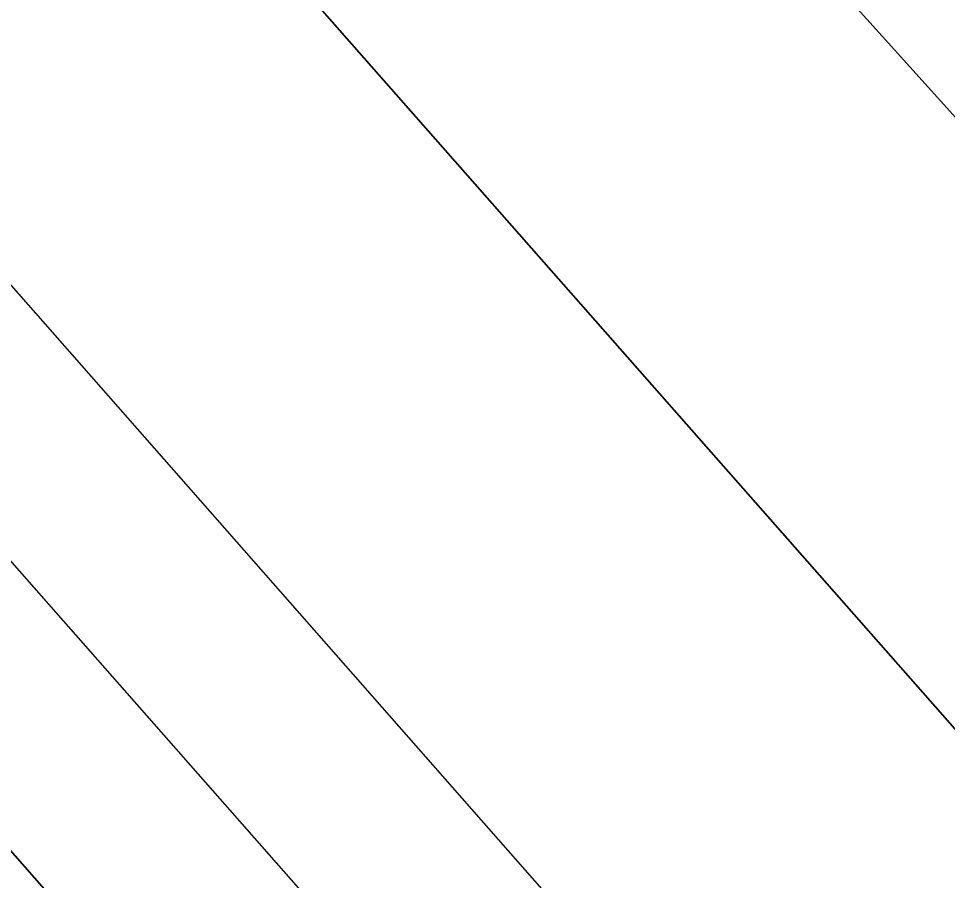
# Model space of a CAD drawing. Extents: x 3297753 to 3335611, y 652252 to 677623.
# Drawn here: x 3309950.5 to 3310044.4, y 670097.9 to 670185.2 of the extents above; entities that cross this region are included whole.
import ezdxf

# ---------------------------------------------------------------- set-up
doc = ezdxf.new("R2010")
doc.units = 0
for name, color, linetype in [('V-RRAP-RVMT-IDEN', 7, 'Continuous'), ('V-TOPO-DPTH', 7, 'Continuous'), ('V-TOPO-MINR', 7, 'Continuous')]:
    doc.layers.add(name, color=color, linetype=linetype)

msp = doc.modelspace()

# ---------------------------------------------------------------- linework, layer by layer
at = {"layer": 'V-TOPO-DPTH'}
for points in [[(3310592.718, 669579.542), (3310188.908, 670017.465), (3310074.156, 670143.124), (3309960.222, 670269.513), (3309847.515, 670396.998), (3309735.625, 670525.212), (3309539.68, 670751.948)], [(3309539.68, 670751.948), (3309735.625, 670525.212), (3309847.515, 670396.998), (3309960.222, 670269.513), (3310074.156, 670143.124), (3310188.908, 670017.465), (3310592.718, 669579.542)], [(3310393.973, 669731.905), (3310287.736, 669844.186), (3310183.378, 669958.214), (3310080.271, 670073.407), (3309492.076, 670741.628)], [(3309492.076, 670741.628), (3310080.271, 670073.407), (3310183.378, 669958.214), (3310287.736, 669844.186), (3310393.973, 669731.905)], [(3310636.422, 669342.563), (3310363.576, 669638.987), (3310220.5, 669796.099), (3310078.554, 669954.213), (3309938.3, 670113.832), (3309799.176, 670274.453), (3309449.725, 670682.271)], [(3310636.422, 669342.563), (3310363.576, 669638.987), (3310220.5, 669796.099), (3310078.554, 669954.213), (3309938.3, 670113.832), (3309799.176, 670274.453), (3309449.725, 670682.271)], [(3309571.375, 670593.655), (3309635.007, 670519.149), (3309698.884, 670444.854), (3309763.126, 670370.876), (3309827.614, 670297.109), (3310666.123, 669342.701)], [(3309571.375, 670593.655), (3309635.007, 670519.149), (3309698.884, 670444.854), (3309763.126, 670370.876), (3309827.614, 670297.109), (3310666.123, 669342.701)]]:
    msp.add_lwpolyline(points, dxfattribs=at)
at = {"layer": 'V-TOPO-MINR'}
for points in [[(3309539.68, 670751.948), (3309735.625, 670525.212), (3309847.515, 670396.998), (3309960.222, 670269.513), (3310074.156, 670143.124), (3310188.908, 670017.465), (3310592.718, 669579.542)], [(3309492.076, 670741.628), (3310080.271, 670073.407), (3310183.378, 669958.214), (3310287.736, 669844.186), (3310393.973, 669731.905)], [(3309453.641, 670705.455), (3309656.295, 670468.384), (3309770.295, 670335.899), (3309884.865, 670203.912), (3310000.291, 670072.673), (3310116.288, 669941.933), (3310651.396, 669342.744)], [(3309449.725, 670682.271), (3309799.176, 670274.453), (3309938.3, 670113.832), (3310078.554, 669954.213), (3310220.5, 669796.099), (3310363.576, 669638.987), (3310636.422, 669342.563)], [(3309571.375, 670593.655), (3309635.007, 670519.149), (3309698.884, 670444.854), (3309763.126, 670370.876), (3309827.614, 670297.109), (3310666.123, 669342.701)]]:
    msp.add_lwpolyline(points, dxfattribs=at)

# ---------------------------------------------------------------- texts
at = {"layer": 'V-RRAP-RVMT-IDEN'}
msp.add_text('REVET.', height=99.9998, rotation=313.15974, dxfattribs=at).set_placement((3309852.25, 670370.147))

doc.saveas('drawing.dxf')
